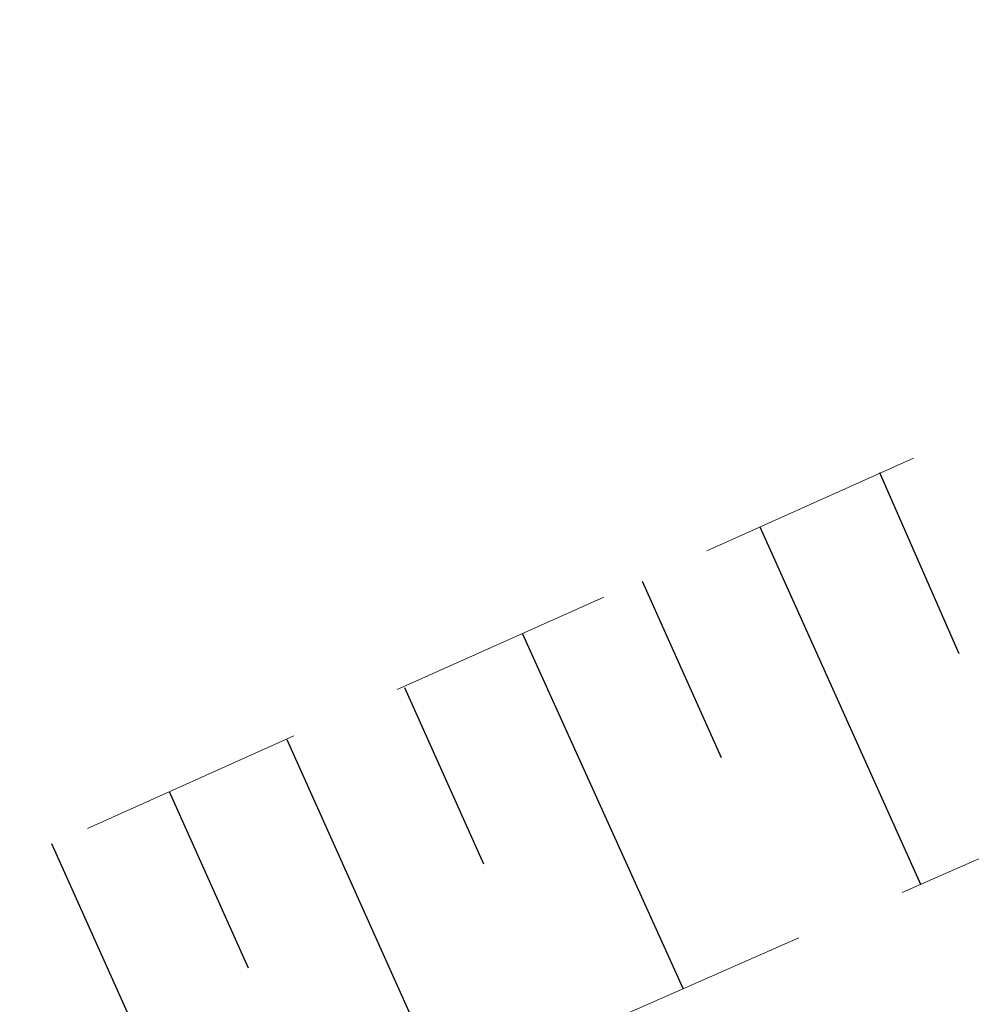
# Model space of a CAD drawing. Header units: metres. Extents: x 7523615 to 7533948, y 5492686 to 5502120.
# Tile 540 of 656: x 7531237.47 to 7531241.68, y 5499084.26 to 5499088.61. Entities that reach past the tile are written whole.
import ezdxf

# ---------------------------------------------------------------- set-up
doc = ezdxf.new("R2010")
doc.units = ezdxf.units.M
doc.linetypes.add('1.0_0.5', pattern=[1.5, 1, -0.5])

msp = doc.modelspace()

# ---------------------------------------------------------------- linework, layer by layer
at = {"layer": '000 Inne (niezydentyfikowane)', "color": 7, "linetype": 'CONTINUOUS', "lineweight": 25, "flags": 128}
for points in [[(7531241.27, 5499086.61), (7531241.62, 5499085.81)], [(7531240.74, 5499086.37), (7531241.45, 5499084.79)], [(7531240.22, 5499086.13), (7531240.57, 5499085.35)], [(7531239.69, 5499085.9), (7531240.4, 5499084.33)], [(7531239.17, 5499085.66), (7531239.52, 5499084.88)], [(7531238.65, 5499085.43), (7531239.35, 5499083.87)], [(7531238.13, 5499085.2), (7531238.48, 5499084.42)], [(7531237.61, 5499084.97), (7531238.31, 5499083.41)]]:
    msp.add_lwpolyline(points, dxfattribs=at)
at = {"layer": 'skarpa nieumocniona', "color": 7, "linetype": '1.0_0.5', "lineweight": 18, "flags": 128}
msp.add_lwpolyline([(7531506.46, 5499259.74), (7531477.66, 5499244.45), (7531425.13, 5499215.04), (7531402.52, 5499199.71), (7531363.2, 5499166.6), (7531329.4, 5499138.81), (7531286.39, 5499107.01), (7531243.09, 5499085.51), (7531208.05, 5499070.11), (7531174.88, 5499053.99), (7531131.5, 5499027.17), (7531096, 5499001.97), (7531090.64, 5498997.56), (7531093.54, 5499001.23), (7531094.57, 5499003.01), (7531131.88, 5499029.31), (7531174.97, 5499055.87), (7531208.02, 5499071.69), (7531242.95, 5499087.36), (7531285.09, 5499107.95), (7531328.43, 5499140.14), (7531362.22, 5499167.65), (7531402.11, 5499201.31), (7531422.93, 5499216.4), (7531477.57, 5499246.07), (7531506.06, 5499260.89)], close=True, dxfattribs=at)
msp.add_lwpolyline([(7531506.46, 5499259.74), (7531477.66, 5499244.45), (7531425.13, 5499215.04), (7531402.52, 5499199.71), (7531363.2, 5499166.6), (7531329.4, 5499138.81), (7531286.39, 5499107.01), (7531243.09, 5499085.51), (7531208.05, 5499070.11), (7531174.88, 5499053.99), (7531131.5, 5499027.17), (7531096, 5499001.97), (7531090.64, 5498997.56), (7531093.54, 5499001.23), (7531094.57, 5499003.01), (7531131.88, 5499029.31), (7531174.97, 5499055.87), (7531208.02, 5499071.69), (7531242.95, 5499087.36), (7531285.09, 5499107.95), (7531328.43, 5499140.14), (7531362.22, 5499167.65), (7531402.11, 5499201.31), (7531422.93, 5499216.4), (7531477.57, 5499246.07), (7531506.06, 5499260.89)], close=True, dxfattribs=at)

doc.saveas('drawing.dxf')
